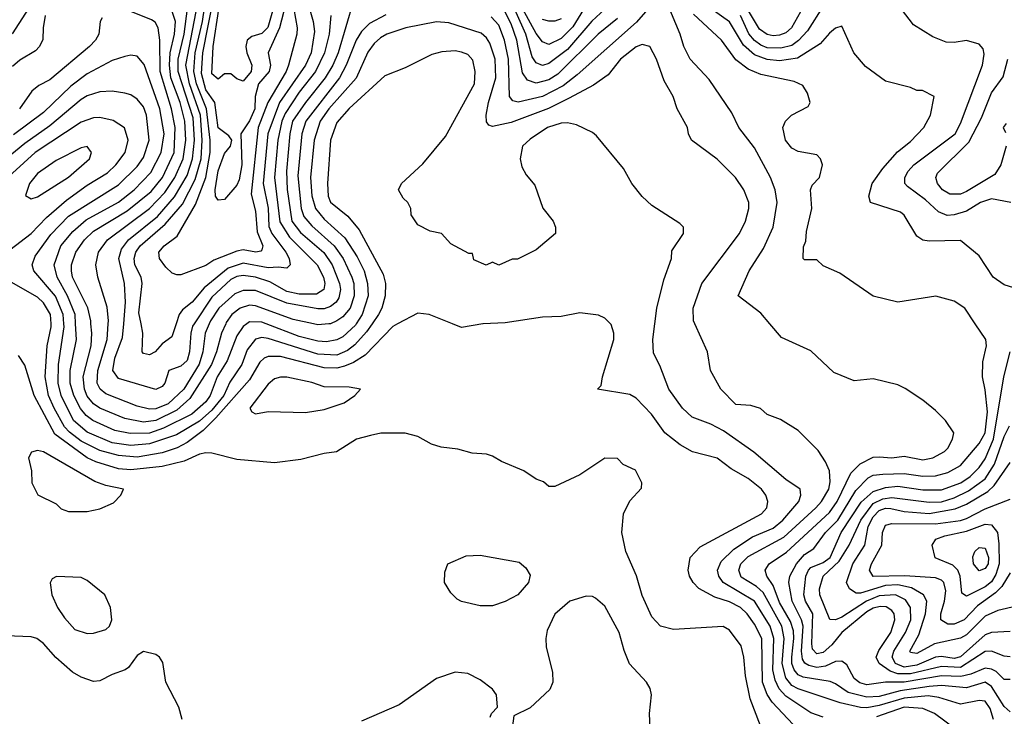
# Model space of a CAD drawing. Header units: inches. Extents: x 1793389 to 1900389, y 320802 to 470796.
# Tile 669 of 752: x 1862993 to 1866151, y 438741 to 440976. Entities that reach past the tile are written whole.
import ezdxf

# ---------------------------------------------------------------- set-up
doc = ezdxf.new("R2010")
doc.units = ezdxf.units.IN
doc.header["$MEASUREMENT"] = 0
doc.layers.add('B8463', color=7, linetype='Continuous')
doc.layers.add('B8464', color=7, linetype='Continuous')

msp = doc.modelspace()

# ---------------------------------------------------------------- linework, layer by layer
at = {"layer": 'B8463', "color": 2}
for points, elevation in [([(1864205.2, 440000), (1864190, 439992), (1864100.9, 439899.1), (1864064.1, 439875.9), (1864035.4, 439864.6), (1864010, 439858.2), (1863970, 439858.8), (1863830, 439894.8), (1863790, 439895.8), (1863777.3, 439890), (1863763.2, 439876.8), (1863730, 439820.5), (1863622, 439698), (1863581.9, 439658.1), (1863530, 439619.8), (1863498, 439602), (1863450, 439586.6), (1863370, 439572.7), (1863310, 439577.1), (1863250, 439593.8), (1863190, 439623.8), (1863152.9, 439652.9), (1863137.2, 439670), (1863103.5, 439730), (1863086, 439770), (1863075.1, 439830), (1863081.5, 439930), (1863094.5, 439990), (1863093.9, 440000)], 370), ([(1864123.7, 440000), (1864106, 439974), (1864067.7, 439932.3), (1864045, 439915), (1864010, 439899.8), (1863950, 439902.8), (1863790, 439953.3), (1863770, 439956.4), (1863750, 439951.3), (1863722.9, 439917.1), (1863706, 439870), (1863667.1, 439812.9), (1863648.4, 439770), (1863610, 439722.9), (1863570, 439688.1), (1863496, 439644), (1863410, 439615), (1863350, 439609.8), (1863290, 439618.4), (1863210, 439652.1), (1863166.4, 439690), (1863126.6, 439770), (1863116.5, 439810), (1863118, 439870), (1863135.8, 439990), (1863135, 440000)], 366), ([(1863721.4, 440000), (1863710, 439991.6), (1863690, 439962), (1863658.3, 439881.7), (1863626.7, 439830), (1863604.4, 439770), (1863590.3, 439750), (1863544.9, 439710), (1863454.6, 439665.4), (1863410, 439649.8), (1863348, 439648), (1863298.3, 439658.3), (1863227.6, 439690), (1863206.1, 439706.1), (1863188.5, 439728.5), (1863166.8, 439770), (1863154.8, 439810), (1863155.1, 439850), (1863175.6, 439950), (1863172.6, 440000)], 362), ([(1863654, 440000), (1863640.2, 439970), (1863624.7, 439910), (1863608.2, 439870), (1863539.5, 439760.5), (1863496.9, 439723.1), (1863430, 439689.8), (1863390, 439684.8), (1863330, 439696), (1863250, 439729.7), (1863230, 439743.5), (1863210, 439767.6), (1863200.9, 439790), (1863196.4, 439830), (1863222.3, 439930), (1863224.8, 439970), (1863222, 440000)], 358), ([(1863601.1, 440000), (1863587.7, 439970), (1863580.7, 439910), (1863569.4, 439870.6), (1863519.7, 439790), (1863470, 439743.8), (1863430, 439727.7), (1863410, 439726.4), (1863370, 439735.4), (1863270, 439775.4), (1863251.5, 439790), (1863241.5, 439810), (1863243.5, 439850), (1863274, 439950), (1863277.6, 440000)], 354), ([(1863552.8, 440000), (1863547.7, 439992.3), (1863541.8, 439970), (1863538, 439910), (1863530, 439882.9), (1863510, 439864.5), (1863471.3, 439850), (1863458.8, 439810), (1863450, 439799), (1863430, 439789.6), (1863310, 439824.5), (1863292, 439850), (1863298.3, 439890), (1863323.3, 439956.7), (1863327, 440000)], 350), ([(1863495.4, 440000), (1863481.6, 439958.4), (1863450, 439936), (1863427.3, 439910), (1863410, 439900.5), (1863390, 439904.5), (1863386, 439910), (1863388.3, 439970), (1863382.5, 440000)], 346), ([(1864072.3, 440000), (1864070, 439996.3), (1864030, 439958.3), (1864010, 439948.4), (1863977.6, 439942.4), (1863950, 439944.5), (1863890, 439959.3), (1863783.9, 440000)], 362), ([(1863984.9, 440000), (1863950, 439996.9), (1863935.1, 440000)], 358), ([(1864478.4, 440000), (1864410, 439988.7), (1864381.5, 440000)], 370), ([(1865474.2, 438714.2), (1865406.3, 438786.3), (1865390.7, 438810.7), (1865375.3, 438850), (1865372.9, 438990), (1865350, 439036.2), (1865326, 439070), (1865304.5, 439090), (1865270, 439108.2), (1865222.7, 439122.7), (1865171.3, 439151.3), (1865152.7, 439170), (1865141.2, 439190), (1865137.2, 439210), (1865144, 439250), (1865175.9, 439284.1), (1865372.7, 439390), (1865389.3, 439410), (1865392.3, 439430), (1865386.6, 439450), (1865372.3, 439470), (1865330, 439503.7), (1865275.3, 439535.3), (1865230, 439569.3), (1865150.9, 439589.1), (1865111.5, 439611.5), (1865062.7, 439650), (1865019.3, 439710), (1864970, 439761.2), (1864950, 439773.2), (1864846, 439790), (1864858, 439802), (1864862, 439830), (1864899, 439950), (1864899, 439970), (1864890, 439998), (1864888, 440000)], 370), ([(1865570, 438738), (1865530, 438751.6), (1865450, 438805.7), (1865429.2, 438829.2), (1865416.4, 438856.4), (1865408.9, 438890), (1865411.6, 438990), (1865399.8, 439030), (1865350, 439109.7), (1865249.8, 439169.8), (1865235.6, 439190), (1865231.6, 439210), (1865242.7, 439237.3), (1865283.2, 439276.8), (1865343.4, 439316.6), (1865410, 439344), (1865440.5, 439370), (1865491.8, 439430), (1865498, 439450), (1865496, 439470), (1865450, 439500.9), (1865348, 439588), (1865250, 439657), (1865210, 439678.4), (1865150, 439700.9), (1865119.3, 439730), (1865075.1, 439790), (1865046.6, 439866.6), (1865026.3, 439906.3), (1865023.7, 439950), (1865030.4, 440000)], 366), ([(1866116.1, 438730), (1866105.9, 438765.9), (1866089.7, 438789.7), (1866070, 438791.2), (1866010, 438779.7), (1865941.1, 438801.1), (1865906.6, 438806.6), (1865830, 438799.2), (1865750, 438775.6), (1865710, 438768.1), (1865690, 438769), (1865624.1, 438784.1), (1865490, 438828.7), (1865470, 438839.2), (1865450, 438864.2), (1865438.3, 438910), (1865445, 438990), (1865437.7, 439030), (1865378, 439138), (1865356.8, 439156.8), (1865307.1, 439187.1), (1865299.7, 439210), (1865306.3, 439230), (1865330, 439253.7), (1865444.1, 439315.9), (1865546.6, 439410), (1865564.7, 439430), (1865587.8, 439470), (1865592.8, 439492.8), (1865590, 439528), (1865577.5, 439557.5), (1865553.6, 439593.6), (1865490, 439658), (1865432.9, 439692.9), (1865390, 439708.7), (1865368.9, 439728.9), (1865338, 439738), (1865290, 439741.2), (1865242, 439790), (1865208.7, 439850), (1865199, 439910), (1865158.5, 440000)], 362), ([(1866170, 438755.1), (1866150, 438772), (1866110, 438836.3), (1866090, 438849.7), (1866030, 438831.9), (1865950, 438839.4), (1865910, 438836.5), (1865817.4, 438822.6), (1865750, 438804.7), (1865710, 438801.8), (1865650, 438816.8), (1865610, 438844.7), (1865592, 438852), (1865506, 438866), (1865490, 438874), (1865476.8, 438890), (1865469.8, 438910), (1865469.1, 438930), (1865476.5, 438990), (1865475.1, 439015.1), (1865465, 439045), (1865430, 439105.6), (1865410, 439160.7), (1865389.7, 439190), (1865384.2, 439210), (1865396.9, 439230), (1865452.9, 439267.1), (1865590, 439394.6), (1865615.1, 439430), (1865659, 439521), (1865688.8, 439551.2), (1865730, 439572), (1865750, 439573.7), (1865790, 439570.3), (1865830, 439575.8), (1865890, 439564.2), (1865922, 439570), (1865959, 439590), (1865970, 439601), (1865985.2, 439630), (1865988.7, 439650), (1865962, 439690), (1865930, 439722), (1865890, 439755.3), (1865832.9, 439792.9), (1865810, 439804), (1865730, 439824), (1865670, 439817.2), (1865604.1, 439844.1), (1865530, 439914), (1865436.5, 439956.5), (1865399.2, 440000)], 358), ([(1866170, 438858.4), (1866150, 438858.4), (1866124.4, 438884.4), (1866110, 438892.4), (1866090, 438895.6), (1866043.7, 438876.3), (1866011.7, 438868.3), (1865950, 438870.6), (1865830, 438850.5), (1865770.2, 438849.8), (1865710, 438841.7), (1865688.1, 438848.1), (1865670, 438861.6), (1865645.6, 438905.6), (1865630, 438918), (1865610, 438916.3), (1865578, 438902), (1865550, 438897.4), (1865523.7, 438903.7), (1865511.5, 438911.5), (1865504.1, 438924.1), (1865500.2, 438950), (1865506.3, 439030), (1865500.8, 439050), (1865470.8, 439110), (1865459.7, 439170), (1865462.9, 439190), (1865484.7, 439230), (1865510, 439260.3), (1865540.5, 439279.5), (1865577.7, 439330), (1865617.2, 439370), (1865674.9, 439465.1), (1865714.5, 439505.5), (1865730, 439514.3), (1865761.8, 439518.2), (1865830, 439519.7), (1865890, 439511.4), (1865930, 439512.7), (1865970, 439523.1), (1866010, 439545.7), (1866070, 439616.4), (1866089.7, 439650), (1866097.5, 439717.5), (1866090, 439788), (1866080.7, 439830), (1866081.6, 439878.4), (1866094, 439930), (1866092, 439950), (1866058, 440000)], 354), ([(1865369.4, 438710), (1865336.4, 438796.4), (1865320.5, 438870), (1865315.6, 438930), (1865307.2, 438967.2), (1865270, 439017.2), (1865249.3, 439029.3), (1865090, 439019), (1865048, 439030), (1865020.2, 439060.2), (1864990, 439128), (1864971.7, 439191.7), (1864937.2, 439270), (1864924, 439330), (1864929.3, 439390.7), (1864950, 439432), (1864987.3, 439472.7), (1864988, 439490), (1864968, 439530), (1864929.1, 439549.1), (1864910, 439568), (1864870, 439568.7), (1864790, 439515.3), (1864710, 439478), (1864690, 439478), (1864673.6, 439493.6), (1864650, 439502), (1864610, 439528.7), (1864538, 439558), (1864510, 439575.3), (1864490, 439582), (1864444.7, 439584.7), (1864398, 439598), (1864344.7, 439604.7), (1864313.6, 439613.6), (1864270, 439639), (1864230, 439649.2), (1864151.1, 439648.9), (1864118, 439642), (1864074, 439630), (1864008.9, 439588.9), (1863970, 439584), (1863895.3, 439564.7), (1863810, 439554), (1863690, 439565.2), (1863610, 439585.2), (1863590, 439586), (1863570, 439582), (1863520.5, 439559.5), (1863450, 439542.3), (1863350, 439532), (1863310, 439535.3), (1863237, 439557), (1863210, 439569.8), (1863106, 439646), (1863039.7, 439770), (1863010, 439868), (1862990, 439898)], 374), ([(1866170, 438931.6), (1866150, 438933.3), (1866110, 438949.7), (1866090, 438948.3), (1866010, 438897.5), (1865950, 438900.6), (1865850, 438876.6), (1865810, 438876.5), (1865785.4, 438885.4), (1865749.8, 438909.8), (1865740.5, 438930), (1865748.1, 438951.9), (1865787.1, 439010), (1865800.4, 439050), (1865797.4, 439070), (1865790, 439080.7), (1865771.7, 439091.7), (1865752.9, 439092.9), (1865730, 439087.7), (1865710, 439075.8), (1865630.3, 439010), (1865598, 438970), (1865570, 438945.7), (1865550, 438941.1), (1865536.2, 438956.2), (1865533.3, 438973.3), (1865537.2, 439070), (1865513.3, 439110), (1865507.8, 439130), (1865514.8, 439190), (1865522.7, 439210), (1865530, 439217.7), (1865570, 439233.7), (1865592.5, 439250), (1865627.4, 439330), (1865692.2, 439427.8), (1865730, 439461.8), (1865770, 439475.2), (1865810, 439479.7), (1865890, 439467.3), (1865950, 439466.9), (1866011.5, 439490), (1866041.3, 439510), (1866070, 439538.7), (1866090, 439566.4), (1866116.1, 439630), (1866149.6, 439830), (1866169.6, 439910)], 350), ([(1866170, 439013), (1866110, 439009.7), (1866090, 439002.6), (1866010, 438931), (1865990, 438926.5), (1865950, 438932.7), (1865930, 438930.7), (1865870, 438904.3), (1865830, 438898.1), (1865802.3, 438910), (1865790.9, 438930), (1865796.4, 438950), (1865834.2, 439010), (1865850.9, 439050), (1865849.7, 439090), (1865834.1, 439114.1), (1865802, 439130), (1865750, 439127.5), (1865708.9, 439110), (1865630, 439058.5), (1865610, 439049.7), (1865591.7, 439051.7), (1865559.7, 439130), (1865558, 439150), (1865569.7, 439190), (1865621.3, 439238.7), (1865653.3, 439290), (1865691.3, 439370), (1865730, 439423.8), (1865761.4, 439438.6), (1865790, 439443), (1865910, 439427.5), (1865950, 439428.6), (1865990, 439441.5), (1866035.8, 439464.1), (1866090, 439502.7), (1866119.4, 439550), (1866150, 439639.1), (1866167.3, 439672.7)], 346), ([(1866190, 439093.6), (1866130, 439080.5), (1866090, 439062), (1866030, 439002.6), (1866010, 438991.1), (1865926.8, 438973.2), (1865870, 438942.4), (1865850, 438945.2), (1865848, 438950), (1865877.4, 439002.6), (1865898.7, 439070), (1865902.4, 439110), (1865892, 439130), (1865853.4, 439153.4), (1865810, 439162.9), (1865770, 439160.9), (1865690, 439135.6), (1865675.8, 439135.8), (1865654, 439150), (1865645.1, 439170), (1865665.4, 439230), (1865704, 439290), (1865714, 439350), (1865730, 439380.3), (1865750, 439401.2), (1865770, 439408.1), (1865787.1, 439407.1), (1865830, 439398.2), (1865910, 439391.9), (1865993.4, 439406.6), (1866030, 439421.3), (1866098.4, 439461.6), (1866118.4, 439481.6), (1866170, 439555.5)], 342), ([(1866170, 439201.2), (1866142.8, 439157.2), (1866123, 439137), (1866064.7, 439095.3), (1866022, 439050), (1865990, 439036.4), (1865970, 439035.8), (1865947.8, 439050), (1865947.3, 439070), (1865959.2, 439110), (1865963.1, 439143.1), (1865956.9, 439170), (1865950, 439177.6), (1865930, 439185.1), (1865831.6, 439191.6), (1865730, 439189.7), (1865718.7, 439210), (1865725.1, 439230), (1865758, 439290), (1865760.4, 439330), (1865770, 439354), (1865790, 439359), (1865930, 439358.2), (1866010, 439369.2), (1866030, 439375.8), (1866090, 439406.5), (1866170, 439437.3)], 338), ([(1865016.5, 438676.5), (1865013.2, 438750), (1865019, 438810), (1865015.3, 438830), (1865004, 438850), (1864949.5, 438909.5), (1864931.9, 438951.9), (1864916, 439010), (1864870, 439094), (1864840.2, 439120.2), (1864830, 439125.2), (1864810, 439126), (1864758, 439110), (1864710, 439068.7), (1864684.5, 439015.5), (1864681, 438990), (1864682, 438962), (1864702, 438882), (1864702.8, 438850), (1864693.2, 438826.8), (1864630, 438768), (1864578, 438742), (1864574, 438710)], 378), ([(1863514, 438730), (1863504, 438770), (1863462, 438850), (1863452.9, 438912.9), (1863442, 438930), (1863430, 438939), (1863390, 438948.7), (1863370, 438935.3), (1863342.8, 438897.2), (1863332, 438890), (1863290, 438875.1), (1863250, 438854.5), (1863230, 438852.3), (1863190, 438866), (1863162.5, 438882.5), (1863109.6, 438929.6), (1863070, 438974), (1863048, 438990), (1863030, 438996), (1862950, 438999.3)], 378), ([(1864502, 438738), (1864506, 438750), (1864526, 438770), (1864522, 438810), (1864510, 438828), (1864470, 438858), (1864430, 438878), (1864390, 438882), (1864330, 438862), (1864210, 438777.2), (1864090, 438725.2)], 378), ([(1865997.2, 438697.2), (1865927, 438750), (1865890, 438766.2), (1865830, 438769.8), (1865740.7, 438739.3)], 366)]:
    msp.add_lwpolyline(points, dxfattribs=dict(at, elevation=elevation))
for points, elevation in [([(1863850, 439829.5), (1863830, 439829.5), (1863810, 439823.7), (1863790, 439806), (1863731.3, 439730), (1863738, 439718), (1863750, 439711.3), (1863790, 439718.8), (1863910, 439716), (1863970, 439724.7), (1864033.6, 439746.4), (1864068, 439770), (1864086, 439790), (1864050, 439797.2), (1863970, 439798), (1863930, 439811.6)], 374), ([(1863050, 439594), (1863031.6, 439588.4), (1863022, 439570), (1863031.6, 439528.4), (1863032, 439490), (1863051.6, 439451.6), (1863110, 439422), (1863126.4, 439406.4), (1863150, 439398), (1863210, 439398), (1863250, 439406), (1863294.6, 439425.4), (1863318, 439450), (1863326, 439470), (1863270, 439481.2), (1863234, 439494), (1863070, 439589)], 378), ([(1866030, 439126.3), (1866015.3, 439135.3), (1866009.7, 439190), (1866002, 439210), (1865985.6, 439225.6), (1865929.7, 439249.7), (1865919.5, 439290), (1865931.3, 439308.7), (1865960.5, 439319.5), (1866030, 439335.2), (1866090, 439357.3), (1866110, 439354.9), (1866128.9, 439330), (1866133.8, 439293.8), (1866135, 439230), (1866124, 439196), (1866110, 439172.4), (1866090, 439156.1)], 334), ([(1866070, 439207), (1866052.3, 439230), (1866050, 439252), (1866056, 439270), (1866070, 439282), (1866090, 439280.7), (1866100.3, 439250), (1866098.7, 439230), (1866090, 439215.1)], 330), ([(1864470, 439095.3), (1864410, 439109.2), (1864396.5, 439116.5), (1864376.5, 439136.5), (1864355.3, 439170), (1864356.4, 439203.6), (1864366, 439230), (1864424.7, 439255.3), (1864470, 439258), (1864595.3, 439235.3), (1864616.9, 439216.9), (1864630, 439194), (1864624.7, 439170), (1864591.3, 439130), (1864550, 439109), (1864510, 439095.3)], 374), ([(1863111, 439189), (1863098, 439182), (1863091.1, 439168.9), (1863096, 439130), (1863114.8, 439090), (1863136.7, 439056.7), (1863170, 439018.8), (1863210, 439006.8), (1863230, 439007.3), (1863270, 439018.8), (1863281.2, 439030), (1863289.3, 439050), (1863284.5, 439090), (1863266, 439130), (1863210, 439176), (1863190, 439186)], 378)]:
    msp.add_lwpolyline(points, close=True, dxfattribs=dict(at, elevation=elevation))
at = {"layer": 'B8464', "color": 2}
for points, elevation in [([(1863858, 441070), (1863826.5, 440950), (1863790.4, 440870), (1863797.6, 440830), (1863793.7, 440810), (1863759.5, 440770), (1863748.5, 440730), (1863747.6, 440690), (1863730, 440651.6), (1863702.8, 440610), (1863706, 440510), (1863697.6, 440462.4), (1863690, 440445.1), (1863650, 440399.3), (1863630, 440397.2), (1863620.9, 440410), (1863619.7, 440430), (1863630, 440491), (1863650, 440546.8), (1863669.4, 440570), (1863674, 440590), (1863663.7, 440603.7), (1863630, 440629.5), (1863618.8, 440710), (1863590, 440751.2), (1863576.9, 440803.1), (1863580.8, 440870), (1863615.9, 441050)], 338), ([(1863829.2, 441090), (1863788.6, 440951.4), (1863770, 440932.4), (1863737.7, 440922.3), (1863722.4, 440910), (1863718.9, 440890), (1863721.7, 440870), (1863738, 440830), (1863735.6, 440810), (1863710, 440778.4), (1863690, 440786), (1863670, 440802), (1863650, 440802.7), (1863630, 440785.2), (1863610, 440802), (1863614, 440890), (1863631.7, 441010)], 334), ([(1864870.3, 441010), (1864828.6, 440971.4), (1864750, 440880.4), (1864690, 440835.4), (1864670, 440829.7), (1864650, 440837.6), (1864637, 440857), (1864616.2, 440930), (1864554, 441070)], 350), ([(1863033.1, 441030), (1862969, 440931)], 350), ([(1863382.5, 440000), (1863375.6, 440035.6), (1863386, 440130), (1863382.9, 440150), (1863362.6, 440190), (1863360.4, 440210), (1863366, 440230), (1863379.7, 440250), (1863460.4, 440319.6), (1863515.4, 440384.6), (1863556.5, 440463.5), (1863575.2, 440530), (1863578.5, 440590), (1863573.2, 440670), (1863537.9, 440770), (1863526.6, 440830), (1863564.3, 441030)], 346), ([(1863872.9, 441010), (1863883.1, 440950), (1863881.6, 440930), (1863855.6, 440830), (1863848, 440810), (1863789.4, 440710.6), (1863757.8, 440630), (1863736.2, 440416.2), (1863750, 440362), (1863755, 440295), (1863772.7, 440250), (1863770, 440238), (1863767.1, 440232.9), (1863750.3, 440229.7), (1863710, 440238), (1863690, 440233.3), (1863616, 440204), (1863590, 440187.6), (1863510, 440156.9), (1863497.6, 440157.6), (1863482.6, 440162.6), (1863461.5, 440181.5), (1863441.6, 440210), (1863439.6, 440230), (1863456.2, 440250), (1863498, 440282), (1863556.8, 440383.2), (1863590.7, 440470), (1863604.1, 440550), (1863604.1, 440590), (1863592.7, 440690), (1863559.9, 440770), (1863552.2, 440810), (1863556.4, 440870), (1863579.3, 440970), (1863591.2, 441051.2)], 342), ([(1863917, 441030), (1863934.9, 440970), (1863938.5, 440938.5), (1863928, 440870), (1863910.1, 440829.9), (1863826.4, 440710), (1863789.3, 440610), (1863773.8, 440450), (1863790, 440371.3), (1863792.8, 440312.8), (1863802.4, 440290), (1863847, 440230), (1863858, 440210), (1863861, 440190), (1863850, 440179), (1863822.5, 440182.5), (1863790, 440179.8), (1863710, 440194.4), (1863661.7, 440178.3), (1863584.8, 440115.2), (1863546, 440070), (1863515.4, 440044.6), (1863505.3, 440030), (1863495.4, 440000)], 346), ([(1864063.8, 441036.2), (1864014.2, 440870), (1863997.6, 440830), (1863972.6, 440790), (1863909.5, 440710.5), (1863868.4, 440650), (1863859.3, 440610), (1863849.2, 440490), (1863851, 440431), (1863866.2, 440330), (1863893.6, 440293.6), (1863968.7, 440228.7), (1863995.8, 440190), (1864019.1, 440130), (1864022, 440110), (1864016.3, 440083.7), (1864008.5, 440070), (1863990, 440055.4), (1863970, 440048.6), (1863950, 440048.6), (1863850, 440066.6), (1863750, 440107.3), (1863710, 440107.3), (1863683.4, 440096.6), (1863631.7, 440050), (1863605.5, 440010), (1863601.1, 440000)], 354), ([(1865030, 441035.1), (1864971.3, 440968.7), (1864781, 440799), (1864736, 440764), (1864670, 440729.8), (1864591.5, 440711.5), (1864575.3, 440715.3), (1864564.2, 440730), (1864561.2, 440850), (1864547.6, 440910), (1864530, 440958.4), (1864505.5, 440985.5)], 358), ([(1865399.2, 440000), (1865370, 440034), (1865298, 440090), (1865332.7, 440170), (1865378.6, 440241.4), (1865409.6, 440310), (1865422.9, 440390), (1865416.2, 440430), (1865400.7, 440470), (1865350, 440565.2), (1865299.3, 440630), (1865277.6, 440677.6), (1865204.1, 440784.1), (1865143.7, 440850), (1865123.7, 440890), (1865112, 440930), (1865070, 441029)], 358), ([(1865526.5, 441053.5), (1865468.7, 440950), (1865450, 440934), (1865430, 440926.4), (1865410, 440924.5), (1865390, 440928.7), (1865365.9, 440945.9), (1865327.9, 441010)], 342), ([(1863222, 440000), (1863221.1, 440010), (1863211.8, 440051.8), (1863163.1, 440150), (1863159.1, 440170), (1863159.7, 440190), (1863173, 440230), (1863201.3, 440270), (1863230, 440297.4), (1863337.5, 440362.5), (1863415, 440425), (1863451.8, 440470), (1863488.8, 440550), (1863492.3, 440630), (1863480.7, 440690), (1863443.7, 440810), (1863442.6, 440910), (1863437.6, 440950), (1863428, 440968), (1863416.2, 440976.2), (1863350, 441002.9)], 358), ([(1863277.6, 440000), (1863278.3, 440010), (1863274, 440054), (1863243.7, 440150), (1863237, 440190), (1863246, 440230), (1863275.1, 440270), (1863409.7, 440370), (1863458.6, 440421.4), (1863490.8, 440470), (1863517.5, 440530), (1863526, 440590), (1863523.2, 440650), (1863508.2, 440710), (1863478.4, 440790), (1863473.3, 440830), (1863475.8, 440870), (1863489.8, 440930), (1863492.7, 440970), (1863482.7, 441002.7)], 354), ([(1863327, 440000), (1863333.1, 440070), (1863329.7, 440130), (1863311, 440210), (1863319.8, 440240.2), (1863342.6, 440270), (1863435.1, 440344.9), (1863490, 440407.4), (1863530, 440475.8), (1863547.6, 440530), (1863553.7, 440590), (1863550, 440661.2), (1863501.9, 440810), (1863501.6, 440850), (1863521.3, 440930), (1863531.6, 441011.6)], 350), ([(1864910, 440979.7), (1864848.7, 440930), (1864718.7, 440801.3), (1864690, 440782.7), (1864650, 440772.6), (1864622.2, 440782.2), (1864605.3, 440805.3), (1864587.8, 440910), (1864570, 440962.9), (1864550, 441000.5)], 354), ([(1864810, 441022.9), (1864767.1, 440952.9), (1864730, 440915.8), (1864690, 440896.9), (1864670, 440905.6), (1864650, 440931.6), (1864607.1, 441010)], 346), ([(1866223.1, 440103.1), (1866150, 440125.2), (1866115.3, 440150), (1866070, 440218), (1866010, 440268), (1865910, 440265.2), (1865890, 440269), (1865870, 440282), (1865830, 440348.7), (1865818, 440358), (1865722, 440390), (1865716, 440410), (1865727, 440450), (1865761, 440499), (1865808.2, 440551.8), (1865850, 440584.9), (1865893.2, 440630), (1865914, 440670), (1865926, 440730), (1865888.7, 440748.7), (1865870, 440749), (1865850, 440759), (1865770, 440779), (1865706.3, 440826.3), (1865668.7, 440870), (1865630, 440955.3), (1865610, 440948.7), (1865590, 440933.2), (1865560.9, 440899.1), (1865487.3, 440852.7), (1865430, 440844.2), (1865390, 440848.8), (1865350, 440863.9), (1865314.8, 440894.8), (1865270, 440969.6), (1865210.7, 441010.7)], 350), ([(1865570, 441019.5), (1865519.3, 440940.7), (1865490.9, 440909.1), (1865470, 440893.5), (1865434.8, 440885.2), (1865390, 440886), (1865370, 440894.2), (1865349.9, 440909.9), (1865331.2, 440931.2), (1865305.3, 440990)], 346), ([(1866172, 440390), (1866110, 440401.6), (1866074.8, 440390), (1866030, 440362), (1865990, 440349.7), (1865968.2, 440348.2), (1865939.7, 440359.7), (1865898, 440398), (1865840.5, 440440.5), (1865832.3, 440450), (1865831.8, 440470), (1865842.4, 440490), (1865860.7, 440510), (1865993, 440610), (1866010, 440642.8), (1866080.7, 440830), (1866086, 440866), (1866082.7, 440882.7), (1866070, 440897.2), (1866030, 440909.2), (1865990, 440902.7), (1865964.1, 440904.1), (1865921.5, 440921.5), (1865860.2, 440960.2), (1865821.2, 441010)], 346), ([(1863074.9, 440990), (1863068.2, 440950), (1863067.9, 440912.1), (1863057.3, 440890), (1863044.1, 440875.9), (1862993.7, 440846.3), (1862970, 440826)], 354), ([(1863258, 440982), (1863251.3, 440970), (1863246.8, 440930), (1863236, 440910), (1863217.3, 440890), (1863090, 440782.9), (1863054.9, 440765.1), (1863032.8, 440747.2), (1862993, 440690)], 358), ([(1863991.6, 440990), (1863985.5, 440930), (1863971.3, 440870), (1863942.4, 440810), (1863890, 440743.5), (1863844.8, 440675.2), (1863833.5, 440650), (1863821.5, 440590), (1863810.2, 440470), (1863827.5, 440327.5), (1863858.7, 440278.7), (1863947.2, 440190), (1863967.2, 440150), (1863971.5, 440130), (1863968.2, 440110), (1863944.9, 440095.1), (1863890, 440095.1), (1863850, 440104.4), (1863795, 440135), (1863750, 440149.8), (1863710, 440155.3), (1863690, 440152), (1863670, 440142.3), (1863610, 440085.4), (1863552.8, 440000)], 350), ([(1864167.8, 440992.2), (1864115.6, 440964.4), (1864090, 440938.4), (1864072.9, 440910), (1864040.8, 440830), (1864019, 440790), (1863911.4, 440650), (1863898.6, 440610), (1863885.1, 440474.9), (1863896.2, 440370), (1863905, 440345), (1863930, 440314.9), (1864002.3, 440250), (1864030.2, 440210.2), (1864058.5, 440150), (1864064.7, 440130), (1864065.8, 440090), (1864052.7, 440050), (1864030, 440023), (1864010, 440009.7), (1863990, 440000.5), (1863984.9, 440000)], 358), ([(1865158.5, 440000), (1865154, 440010), (1865152.7, 440050), (1865180.9, 440130), (1865302, 440290), (1865320.9, 440330), (1865332, 440370), (1865332, 440390), (1865316, 440430), (1865289.2, 440470), (1865230, 440528.7), (1865148, 440590), (1865138, 440610), (1865135.3, 440630), (1865102, 440690), (1865089.2, 440730), (1865060.1, 440780.1), (1865035.1, 440850), (1865014, 440890), (1864990, 440897), (1864970, 440889.4), (1864920.5, 440850), (1864880.9, 440799.1), (1864833.7, 440766.3), (1864756, 440724), (1864689.3, 440690.7), (1864570, 440646.6), (1864510, 440633.2), (1864498, 440638), (1864490, 440648), (1864489.5, 440669.5), (1864496.3, 440710), (1864519.8, 440790), (1864518, 440850), (1864501, 440901), (1864490, 440918.4), (1864473.1, 440933.1), (1864370, 440966), (1864330, 440969.6), (1864231.3, 440950), (1864170.3, 440929.7), (1864150, 440917.6), (1864130, 440899.5), (1864110, 440872.3), (1864071.9, 440788.1), (1863984.4, 440690), (1863957.3, 440650), (1863938, 440590), (1863925.5, 440470), (1863930, 440411.3), (1863941.5, 440370), (1863970, 440336.5), (1864036.3, 440276.3), (1864075.4, 440215.4), (1864097.7, 440170), (1864109.1, 440130), (1864111.4, 440090), (1864091.5, 440030), (1864072.3, 440000)], 362), ([(1864730, 440978.9), (1864710, 440971.1), (1864690, 440971.1), (1864670, 440976.9)], 342), ([(1866058, 440000), (1866024, 440050), (1865990, 440072.7), (1865931.1, 440088.9), (1865810, 440069.2), (1865730, 440088.7), (1865623.1, 440163.1), (1865570, 440186), (1865550, 440206), (1865510, 440206), (1865506, 440210), (1865507.3, 440247.3), (1865514.6, 440265.4), (1865516.4, 440296.4), (1865534, 440370), (1865529.3, 440430.7), (1865534.6, 440445.4), (1865558, 440470), (1865568, 440510), (1865562, 440530), (1865550, 440542), (1865490, 440553.2), (1865470, 440564), (1865449.3, 440590), (1865441.2, 440630), (1865449, 440650), (1865468.7, 440670), (1865522, 440698), (1865528.7, 440710), (1865520.2, 440740.2), (1865505.2, 440765.2), (1865477.5, 440777.5), (1865370, 440800.7), (1865330, 440817.6), (1865290, 440847), (1865243.7, 440910), (1865154.3, 440994.3)], 354), ([(1865030.4, 440000), (1865037, 440050), (1865058.6, 440141.4), (1865084, 440210), (1865085.2, 440234.8), (1865122, 440290), (1865122, 440310), (1865110, 440322), (1865020.1, 440380.1), (1864990, 440409), (1864956, 440450), (1864930, 440499), (1864843.2, 440603.2), (1864830, 440614), (1864778.6, 440638.6), (1864750, 440645.2), (1864730, 440643.7), (1864686, 440630), (1864630, 440593.2), (1864606, 440570), (1864598, 440530), (1864603.5, 440503.5), (1864618, 440478), (1864645.4, 440445.4), (1864671.1, 440371.1), (1864704.7, 440330), (1864712, 440310), (1864712, 440290), (1864650, 440238), (1864590, 440208), (1864572.7, 440207.3), (1864530, 440188), (1864510, 440198), (1864488.9, 440188.9), (1864450, 440206), (1864446, 440226), (1864434, 440226), (1864376.4, 440256.4), (1864346, 440290), (1864310, 440298), (1864270, 440318), (1864248.7, 440350), (1864248, 440370), (1864238, 440390), (1864223.1, 440403.1), (1864208, 440430), (1864218, 440450), (1864286.3, 440513.7), (1864358.4, 440601.6), (1864451.6, 440770), (1864454.5, 440810), (1864446.3, 440846.3), (1864430, 440864), (1864410, 440872.3), (1864390, 440876), (1864347.1, 440872.9), (1864315.3, 440864.7), (1864230, 440821.2), (1864164.1, 440795.9), (1864050, 440691.6), (1864010, 440646), (1863990.4, 440590), (1863980.3, 440450), (1863983.1, 440410), (1863990.3, 440390.3), (1864045.4, 440345.4), (1864082.3, 440302.3), (1864159.2, 440159.2), (1864166.7, 440130), (1864165.7, 440090), (1864154.9, 440050), (1864144.2, 440030), (1864123.7, 440000)], 366), ([(1863172.6, 440000), (1863170.8, 440030), (1863147, 440090), (1863113.5, 440150), (1863103.5, 440190), (1863125.7, 440250), (1863163.8, 440296.2), (1863206.3, 440333.7), (1863310, 440390.3), (1863360.5, 440430), (1863414.2, 440485.8), (1863447.4, 440550), (1863456.8, 440610), (1863442.4, 440690), (1863392.3, 440832.3), (1863370, 440859.3), (1863350, 440862), (1863330, 440858.4), (1863290, 440845.1), (1863210, 440802.4), (1863157, 440763), (1863070, 440678.7), (1862973.4, 440606.6)], 362), ([(1866157.1, 440570), (1866139.6, 440510), (1866120.5, 440479.5), (1866030, 440424.7), (1866010, 440416.3), (1865976.1, 440416.1), (1865952.3, 440430), (1865936.2, 440450), (1865931.8, 440470), (1865936.6, 440483.4), (1866036.9, 440583.1), (1866078.3, 440661.7), (1866110, 440741), (1866147.3, 440792.7), (1866162, 440850)], 342), ([(1863135, 440000), (1863132.7, 440030), (1863108.4, 440088.4), (1863038.4, 440170), (1863033.6, 440190), (1863042.9, 440217.1), (1863093.2, 440286.8), (1863150, 440345.7), (1863310, 440445.7), (1863370, 440504.9), (1863390, 440533.4), (1863408.2, 440590), (1863400.5, 440670), (1863390, 440696), (1863370, 440720.9), (1863350, 440735.1), (1863330, 440740.9), (1863290, 440746.6), (1863250, 440745.1), (1863210, 440731.5), (1863190, 440719.7), (1863090, 440635.1), (1863010, 440579.1), (1862950, 440529.7)], 366), ([(1862962, 440238), (1863030, 440290.4), (1863078.9, 440341.1), (1863143.3, 440396.7), (1863210, 440445.3), (1863275.4, 440484.6), (1863301.6, 440510), (1863331.6, 440550), (1863341.6, 440590), (1863329.6, 440629.6), (1863292.9, 440652.9), (1863250, 440662.4), (1863230, 440661.6), (1863190, 440647.6), (1863043.1, 440550), (1862934.4, 440450)], 370), ([(1866156.9, 440643.1), (1866146.8, 440630), (1866154.4, 440614.4)], 342), ([(1863093.9, 440000), (1863092, 440030), (1863070, 440067.3), (1863050, 440085.6), (1862958.3, 440138.3)], 370), ([(1863935.1, 440000), (1863870, 440013.7), (1863750, 440058), (1863730, 440059.8), (1863700.5, 440050), (1863674, 440030), (1863655.9, 440004.1), (1863654, 440000)], 358), ([(1864381.5, 440000), (1864306, 440030), (1864270, 440034), (1864205.2, 440000)], 370), ([(1864888, 440000), (1864870, 440018), (1864850, 440028), (1864790, 440035.3), (1864730, 440024), (1864670, 440021.2), (1864550, 440003.7), (1864479.8, 440000.2), (1864478.4, 440000)], 370), ([(1863783.9, 440000), (1863770, 440005.3), (1863730, 440006.3), (1863721.4, 440000)], 362)]:
    msp.add_lwpolyline(points, dxfattribs=dict(at, elevation=elevation))
at = {"layer": 'B8464', "color": 2, "elevation": 374}
msp.add_lwpolyline([(1863210, 440568.7), (1863190, 440565.2), (1863110, 440524.5), (1863050, 440482.7), (1863024.9, 440450), (1863012, 440412), (1863030, 440401), (1863050, 440407.3), (1863150, 440470.6), (1863217.2, 440530), (1863224, 440550)], close=True, dxfattribs=at)

doc.saveas('drawing.dxf')
